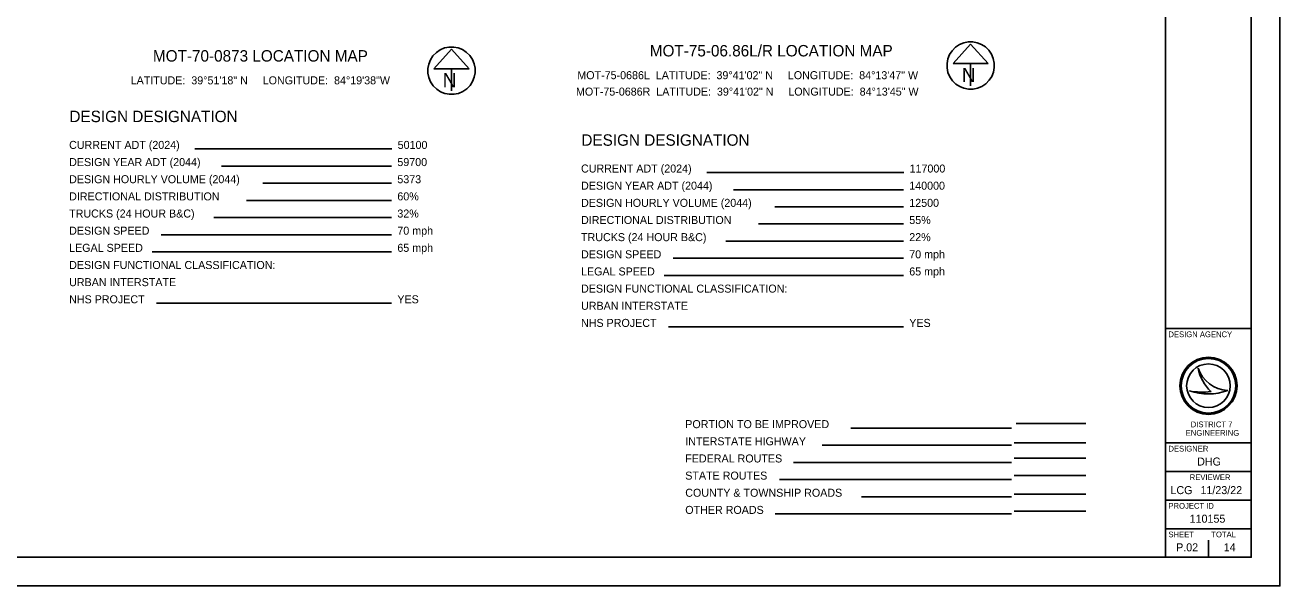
# Model space of a CAD drawing. Extents: x -209 to 4852, y 0 to 905.
# Drawn here: x 240.9 to 680, y 0 to 196.2 of the extents above; entities that cross this region are included whole.
import ezdxf

# ---------------------------------------------------------------- set-up
doc = ezdxf.new("R2010")
doc.units = 0
for name, color, linetype in [('SH_Border', 7, 'Continuous'), ('SH_Cut_Line', 7, 'Continuous'), ('SH_Data', 7, 'Continuous')]:
    doc.layers.add(name, color=color, linetype=linetype)

msp = doc.modelspace()

# ---------------------------------------------------------------- linework, layer by layer
at = {"layer": 'SH_Border'}
for p, q in [((640, 10), (640, 430)), ((640, 90), (670, 90)), ((640, 50), (670, 50)), ((640, 40), (670, 40)), ((640, 30), (670, 30)), ((640, 20), (670, 20))]:
    msp.add_line(p, q, dxfattribs=at)
msp.add_lwpolyline([(30, 430), (670, 430), (670, 10), (30, 10)], close=True, dxfattribs=at)
at = {"layer": 'SH_Cut_Line'}
msp.add_lwpolyline([(0, 0), (680, 0), (680, 440), (0, 440)], close=True, dxfattribs=at)
at = {"layer": 'SH_Data'}
for p, q in [((571.78, 189.51), (565.63, 182.68)), ((577.93, 182.68), (571.78, 189.51)), ((390.14, 187.71), (383.99, 180.88)), ((396.29, 180.88), (390.14, 187.71)), ((383.99, 180.88), (396.29, 180.88)), ((390.14, 180.88), (390.14, 173.15)), ((390.14, 180.23), (390.14, 180.23)), ((390.14, 180.23), (390.14, 180.23)), ((565.63, 182.68), (577.93, 182.68)), ((571.78, 182.68), (571.78, 174.95)), ((571.78, 182.03), (571.78, 182.03)), ((571.78, 182.03), (571.78, 182.03)), ((369.3, 152.85), (300.32, 152.85)), ((369.19, 146.85), (309.64, 146.85)), ((369.19, 140.85), (324.16, 140.85)), ((548.42, 144.59), (479.45, 144.59)), ((548.31, 138.59), (488.76, 138.59)), ((369.19, 134.85), (318.43, 134.85)), ((548.31, 132.59), (503.28, 132.59)), ((369.19, 128.85), (306.97, 128.85)), ((548.31, 126.59), (497.55, 126.59)), ((369.19, 122.85), (288.52, 122.85)), ((548.31, 120.59), (486.09, 120.59)), ((369.19, 116.85), (285.43, 116.85)), ((548.31, 114.59), (467.65, 114.59)), ((548.31, 108.59), (464.55, 108.59)), ((369.19, 98.85), (286.94, 98.85)), ((548.31, 90.59), (466.06, 90.59)), ((651.35, 76.19), (651.35, 76.19)), ((648.34, 68.19), (648.34, 68.19)), ((655, 70), (655, 70)), ((661.75, 68.37), (661.75, 68.37)), ((586.04, 55.18), (529.92, 55.18)), ((587.7, 56.75), (612.04, 56.75)), ((586.04, 49.18), (519.83, 49.18)), ((612.04, 50.06), (587.04, 50.06)), ((612.04, 44.63), (587.04, 44.63)), ((586.04, 43.18), (509.75, 43.18)), ((586.04, 37.18), (504.94, 37.18)), ((612.04, 38.63), (587.04, 38.63)), ((586.04, 31.18), (533.61, 31.18)), ((612.04, 32.09), (587.04, 32.09)), ((586.04, 25.18), (503.36, 25.18)), ((612.04, 26.09), (587.04, 26.09)), ((647.5, 13.5), (647.5, 13.5)), ((655, 10), (655, 16))]:
    msp.add_line(p, q, dxfattribs=at)
for radius in [10, 9.54, 9.54, 7.64]:
    msp.add_circle((655, 70), radius, dxfattribs=at)
for centre, radius, start, end in [((571.78, 182.03), 8.3, 129.7798, 129.7633), ((390.14, 180.23), 8.3, 129.7798, 129.7633), ((662.32, 79.95), 11.6, 198.9257, 198.9319), ((666.93, 79.4), 15.91, 191.6379, 191.6421), ((662.32, 79.95), 11.6, 198.9319, 267.1657), ((666.93, 79.4), 15.91, 191.6421, 226.0947), ((654.79, 87.4), 20.26, 251.4576, 290.0832), ((652.96, 93.09), 25.32, 259.4964, 259.4995), ((654.79, 87.4), 20.26, 251.4527, 251.4576), ((652.96, 93.09), 25.32, 259.4995, 276.6672)]:
    msp.add_arc(centre, radius, start, end, dxfattribs=at)

# ---------------------------------------------------------------- texts
for s, height, p in [('MOT-75-06.86L/R LOCATION MAP', 4, (459.52, 185.2)), ('MOT-70-0873 LOCATION MAP', 4, (285.67, 183.4)), ('MOT-75-0686L  LATITUDE:  39°41\'02" N     LONGITUDE:  84°13\'47" W', 2.8, (434.16, 177.24)), ('N', 5, (568.67, 176.2)), ('LATITUDE:  39°51\'18" N     LONGITUDE:  84°19\'38"W', 2.8, (277.87, 175.44)), ('N', 5, (387.03, 174.41)), ('MOT-75-0686R  LATITUDE:  39°41\'02" N     LONGITUDE:  84°13\'45" W', 2.8, (433.7, 171.5)), ('DESIGN DESIGNATION', 4, (256.45, 162.22)), ('CURRENT ADT (2024)', 2.8, (256.34, 152.85)), ('50100', 2.8, (371.3, 152.85)), ('DESIGN DESIGNATION', 4, (435.58, 153.96)), ('DESIGN YEAR ADT (2044)', 2.8, (256.34, 146.85)), ('59700', 2.8, (371.19, 146.85)), ('CURRENT ADT (2024)', 2.8, (435.46, 144.59)), ('117000', 2.8, (550.42, 144.59)), ('DESIGN HOURLY VOLUME (2044)', 2.8, (256.34, 140.85)), ('5373', 2.8, (371.19, 140.85)), ('DESIGN YEAR ADT (2044)', 2.8, (435.46, 138.59)), ('140000', 2.8, (550.31, 138.59)), ('DIRECTIONAL DISTRIBUTION', 2.8, (256.34, 134.85)), ('60%', 2.8, (371.19, 134.85)), ('TRUCKS (24 HOUR B&C)', 2.8, (256.34, 128.85)), ('DESIGN HOURLY VOLUME (2044)', 2.8, (435.46, 132.59)), ('12500', 2.8, (550.31, 132.59)), ('32%', 2.8, (371.19, 128.85)), ('DIRECTIONAL DISTRIBUTION', 2.8, (435.46, 126.59)), ('55%', 2.8, (550.31, 126.59)), ('DESIGN SPEED', 2.8, (256.34, 122.85)), ('70 mph', 2.8, (371.19, 122.85)), ('TRUCKS (24 HOUR B&C)', 2.8, (435.46, 120.59)), ('22%', 2.8, (550.31, 120.59)), ('LEGAL SPEED', 2.8, (256.34, 116.85)), ('65 mph', 2.8, (371.19, 116.85)), ('DESIGN SPEED', 2.8, (435.46, 114.59)), ('70 mph', 2.8, (550.31, 114.59)), ('DESIGN FUNCTIONAL CLASSIFICATION:', 2.8, (256.34, 110.85)), ('LEGAL SPEED', 2.8, (435.46, 108.59)), ('65 mph', 2.8, (550.31, 108.59)), ('URBAN INTERSTATE', 2.8, (256.34, 104.85)), ('DESIGN FUNCTIONAL CLASSIFICATION:', 2.8, (435.46, 102.59)), ('NHS PROJECT', 2.8, (256.34, 98.85)), ('YES', 2.8, (371.19, 98.85)), ('URBAN INTERSTATE', 2.8, (435.46, 96.59)), ('NHS PROJECT', 2.8, (435.46, 90.59)), ('YES', 2.8, (550.31, 90.59)), ('DESIGN AGENCY', 2, (641, 87)), ('PORTION TO BE IMPROVED', 2.8, (471.93, 55.18)), ('DISTRICT 7', 2, (648.82, 55.5)), ('ENGINEERING', 2, (647.05, 52.5)), ('INTERSTATE HIGHWAY', 2.8, (471.93, 49.18)), ('DESIGNER', 2, (641, 47)), ('FEDERAL ROUTES', 2.8, (471.93, 43.18)), ('DHG', 2.8, (651.04, 42.1)), ('STATE ROUTES', 2.8, (471.93, 37.18)), ('REVIEWER', 2, (648.44, 37)), ('COUNTY & TOWNSHIP ROADS', 2.8, (471.93, 31.18)), ('LCG', 2.8, (641.71, 32.1)), ('11/23/22', 2.8, (652.21, 32.1)), ('OTHER ROADS', 2.8, (471.93, 25.18)), ('PROJECT ID', 2, (641, 27)), ('110155', 2.8, (648.42, 22.1)), ('SHEET', 2, (641, 17)), ('TOTAL', 2, (656, 17)), ('P.02', 2.8, (643.69, 12.1)), ('14', 2.8, (660.33, 12.1))]:
    msp.add_text(s, height=height, dxfattribs=at).set_placement(p)

doc.saveas('drawing.dxf')
